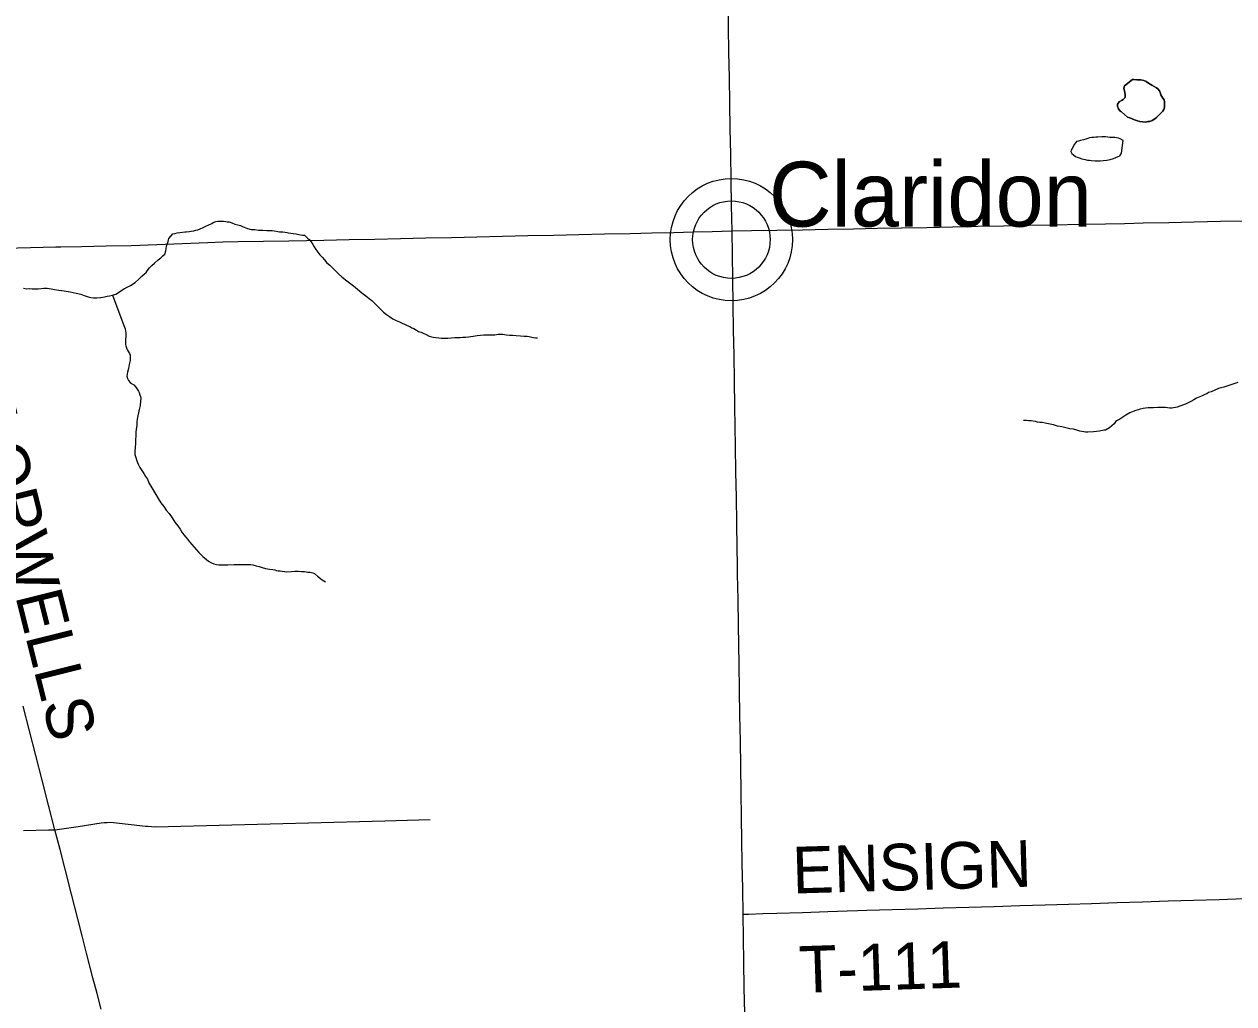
# Model space of a CAD drawing. Extents: x 103424 to 290657, y 38711 to 110967.
# Drawn here: x 214251.405 to 214252.141, y 40212.038 to 40212.634 of the extents above; entities that cross this region are included whole.
import ezdxf

# ---------------------------------------------------------------- set-up
doc = ezdxf.new("R2010")
doc.units = 0
for name, color, linetype in [('GM_X_County_Road', 7, 'Continuous'), ('GM_X_County_Road_Text', 7, 'Continuous'), ('GM_X_Minor_Lake', 7, 'Continuous'), ('GM_X_Minor_River', 7, 'Continuous'), ('GM_X_Township_Road', 7, 'Continuous'), ('GM_X_Township_Road_Text', 7, 'Continuous'), ('GM_X_Unincorporated', 7, 'Continuous'), ('GM_X_Unincorporated_Location', 7, 'Continuous'), ('GM_X_Unincorporated_Text', 7, 'Continuous'), ('GM_X_US_Route', 7, 'Continuous')]:
    doc.layers.add(name, color=color, linetype=linetype)

msp = doc.modelspace()

# ---------------------------------------------------------------- linework, layer by layer
at = {"layer": 'GM_X_County_Road'}
for points in [[(214251.83896, 40212.30526), (214251.8388, 40212.31477), (214251.83855, 40212.33031), (214251.8383, 40212.34584), (214251.83805, 40212.36137), (214251.8378, 40212.3769), (214251.8376, 40212.38904), (214251.8374, 40212.40119), (214251.83715, 40212.41672), (214251.83689, 40212.43225), (214251.83664, 40212.44778), (214251.83639, 40212.46331), (214251.83613, 40212.47884), (214251.8359, 40212.49344), (214251.83566, 40212.50803), (214251.83538, 40212.52356), (214251.83511, 40212.5391), (214251.83484, 40212.55463), (214251.83456, 40212.57016), (214251.83429, 40212.58569), (214251.83402, 40212.60122), (214251.83374, 40212.61675), (214251.83347, 40212.63228), (214251.8332, 40212.64781)], [(214251.84338, 40212.03191), (214251.84313, 40212.04745), (214251.84287, 40212.06298), (214251.84264, 40212.07759), (214251.8424, 40212.09222), (214251.84215, 40212.10775), (214251.8419, 40212.12328), (214251.84168, 40212.13717), (214251.84146, 40212.15106), (214251.84121, 40212.16659), (214251.84096, 40212.18212), (214251.84071, 40212.19765), (214251.84045, 40212.21318), (214251.8402, 40212.22871), (214251.83995, 40212.24424), (214251.83975, 40212.25621), (214251.83956, 40212.26818), (214251.83931, 40212.28371), (214251.83905, 40212.29924), (214251.83896, 40212.30526)], [(214251.45158, 40212.03435), (214251.44911, 40212.04397), (214251.44664, 40212.05358), (214251.44277, 40212.06863), (214251.4401, 40212.07906), (214251.43742, 40212.08949), (214251.43355, 40212.10453), (214251.42968, 40212.11958), (214251.42659, 40212.1316), (214251.42349, 40212.14362), (214251.41963, 40212.15867), (214251.41576, 40212.17372), (214251.41189, 40212.18876), (214251.40802, 40212.20381), (214251.40415, 40212.21885)]]:
    msp.add_lwpolyline(points, dxfattribs=at)
at = {"layer": 'GM_X_Minor_Lake'}
for points in [[(214252.07946, 40212.60016), (214252.08022, 40212.60017), (214252.08212, 40212.60002), (214252.08364, 40212.60005), (214252.08459, 40212.60006), (214252.0863, 40212.59952), (214252.08783, 40212.59898), (214252.08918, 40212.59805), (214252.0911, 40212.59676), (214252.09264, 40212.59583), (214252.09398, 40212.5951), (214252.09494, 40212.59454), (214252.09591, 40212.59323), (214252.09631, 40212.59229), (214252.09671, 40212.59096), (214252.0973, 40212.58983), (214252.09789, 40212.58889), (214252.09867, 40212.58777), (214252.09888, 40212.58663), (214252.0989, 40212.58568), (214252.09891, 40212.58473), (214252.09894, 40212.5834), (214252.09858, 40212.58187), (214252.09784, 40212.58091), (214252.09691, 40212.57994), (214252.09579, 40212.57897), (214252.09504, 40212.57801), (214252.09411, 40212.57704), (214252.09299, 40212.57626), (214252.09149, 40212.57528), (214252.08998, 40212.57468), (214252.08884, 40212.57466), (214252.08752, 40212.57426), (214252.08561, 40212.57441), (214252.0839, 40212.57457), (214252.08237, 40212.57512), (214252.08065, 40212.57566), (214252.07913, 40212.5762), (214252.07778, 40212.57694), (214252.07645, 40212.57729), (214252.07278, 40212.58046), (214252.07182, 40212.58101), (214252.07085, 40212.58233), (214252.07025, 40212.58403), (214252.07023, 40212.58517), (214252.07135, 40212.58652), (214252.07266, 40212.58749), (214252.07379, 40212.58808), (214252.0749, 40212.58924), (214252.07488, 40212.59057), (214252.07466, 40212.59247), (214252.07444, 40212.59399), (214252.07423, 40212.59493), (214252.07459, 40212.59627), (214252.07946, 40212.60016)], [(214252.07946, 40212.60016), (214252.07459, 40212.59627), (214252.07423, 40212.59493), (214252.07444, 40212.59399), (214252.07466, 40212.59247), (214252.07488, 40212.59057), (214252.0749, 40212.58924), (214252.07379, 40212.58808), (214252.07266, 40212.58749), (214252.07135, 40212.58652), (214252.07023, 40212.58517), (214252.07025, 40212.58403), (214252.07085, 40212.58233), (214252.07182, 40212.58101), (214252.07278, 40212.58046), (214252.07645, 40212.57729), (214252.07778, 40212.57694), (214252.07913, 40212.5762), (214252.08065, 40212.57566), (214252.08237, 40212.57512), (214252.0839, 40212.57457), (214252.08561, 40212.57441), (214252.08752, 40212.57426), (214252.08884, 40212.57466), (214252.08998, 40212.57468), (214252.09149, 40212.57528), (214252.09299, 40212.57626), (214252.09411, 40212.57704)], [(214252.09411, 40212.57704), (214252.09504, 40212.57801), (214252.09579, 40212.57897), (214252.09691, 40212.57994), (214252.09784, 40212.58091), (214252.09858, 40212.58187), (214252.09894, 40212.5834), (214252.09891, 40212.58473), (214252.0989, 40212.58568), (214252.09888, 40212.58663), (214252.09867, 40212.58777), (214252.09789, 40212.58889), (214252.0973, 40212.58983), (214252.09671, 40212.59096), (214252.09631, 40212.59229), (214252.09591, 40212.59323), (214252.09494, 40212.59454), (214252.09398, 40212.5951), (214252.09264, 40212.59583), (214252.0911, 40212.59676), (214252.08918, 40212.59805), (214252.08783, 40212.59898), (214252.0863, 40212.59952), (214252.08459, 40212.60006), (214252.08364, 40212.60005), (214252.08212, 40212.60002), (214252.08022, 40212.60017), (214252.07946, 40212.60016)], [(214252.07377, 40212.56306), (214252.07194, 40212.56409), (214252.07098, 40212.56446), (214252.06965, 40212.56462), (214252.06869, 40212.5648), (214252.06717, 40212.56496), (214252.06565, 40212.56493), (214252.06432, 40212.5651), (214252.06299, 40212.56526), (214252.06185, 40212.56524), (214252.06071, 40212.56522), (214252.05824, 40212.56518), (214252.0571, 40212.56516), (214252.05597, 40212.56495), (214252.05464, 40212.56492), (214252.05331, 40212.56471), (214252.05218, 40212.56431), (214252.05105, 40212.56391), (214252.04954, 40212.5635), (214252.04784, 40212.56309), (214252.04651, 40212.56269), (214252.04538, 40212.56248), (214252.04408, 40212.56093), (214252.04261, 40212.55825), (214252.04205, 40212.55728), (214252.04188, 40212.55633), (214252.04247, 40212.5552), (214252.04344, 40212.55427), (214252.04478, 40212.55334), (214252.04574, 40212.55298), (214252.04689, 40212.55243), (214252.04861, 40212.55189), (214252.05051, 40212.55154), (214252.05204, 40212.55119), (214252.05318, 40212.55102), (214252.05451, 40212.55085), (214252.05679, 40212.5507), (214252.05831, 40212.55073), (214252.05983, 40212.55076), (214252.06154, 40212.55098), (214252.06381, 40212.55102), (214252.0659, 40212.55144), (214252.06778, 40212.55204), (214252.06929, 40212.55264), (214252.07061, 40212.55342), (214252.07174, 40212.55382), (214252.07266, 40212.55536), (214252.07377, 40212.56306)], [(214252.07377, 40212.56306), (214252.07194, 40212.56409), (214252.07098, 40212.56446), (214252.06965, 40212.56462), (214252.06869, 40212.5648), (214252.06717, 40212.56496), (214252.06565, 40212.56493), (214252.06432, 40212.5651), (214252.06299, 40212.56526), (214252.06185, 40212.56524), (214252.06071, 40212.56522), (214252.05824, 40212.56518), (214252.0571, 40212.56516), (214252.05597, 40212.56495), (214252.05464, 40212.56492), (214252.05331, 40212.56471), (214252.05218, 40212.56431), (214252.05105, 40212.56391), (214252.04954, 40212.5635), (214252.04784, 40212.56309), (214252.04651, 40212.56269), (214252.04538, 40212.56248), (214252.04408, 40212.56093), (214252.04261, 40212.55825)], [(214252.04261, 40212.55825), (214252.04205, 40212.55728), (214252.04188, 40212.55633), (214252.04247, 40212.5552), (214252.04344, 40212.55427), (214252.04478, 40212.55334), (214252.04574, 40212.55298), (214252.04689, 40212.55243), (214252.04861, 40212.55189), (214252.05051, 40212.55154), (214252.05204, 40212.55119), (214252.05318, 40212.55102), (214252.05451, 40212.55085), (214252.05679, 40212.5507), (214252.05831, 40212.55073), (214252.05983, 40212.55076), (214252.06154, 40212.55098), (214252.06381, 40212.55102), (214252.0659, 40212.55144), (214252.06778, 40212.55204), (214252.06929, 40212.55264), (214252.07061, 40212.55342), (214252.07174, 40212.55382), (214252.07266, 40212.55536), (214252.07377, 40212.56306)]]:
    msp.add_lwpolyline(points, dxfattribs=at)
at = {"layer": 'GM_X_Minor_River'}
for points in [[(214251.49945, 40212.50707), (214251.50116, 40212.50729), (214251.50249, 40212.5075), (214251.50344, 40212.50752), (214251.50533, 40212.50774), (214251.50647, 40212.50795), (214251.50798, 40212.50817), (214251.5093, 40212.50857), (214251.51044, 40212.50878), (214251.51195, 40212.50938), (214251.51364, 40212.51017), (214251.51534, 40212.51096), (214251.51722, 40212.51176), (214251.51892, 40212.51255), (214251.51986, 40212.51314), (214251.52136, 40212.51373), (214251.52269, 40212.51395), (214251.5244, 40212.51398), (214251.52611, 40212.51401), (214251.52744, 40212.51384), (214251.52839, 40212.51367), (214251.52953, 40212.5135), (214251.53125, 40212.51296), (214251.53297, 40212.51223), (214251.53488, 40212.51169), (214251.53641, 40212.51134), (214251.53756, 40212.51079), (214251.53871, 40212.51024), (214251.54062, 40212.50952), (214251.54291, 40212.50899), (214251.54519, 40212.50884), (214251.54747, 40212.5085), (214251.54994, 40212.50854), (214251.55241, 40212.5084), (214251.55564, 40212.50826), (214251.55812, 40212.50793), (214251.56021, 40212.50759), (214251.56212, 40212.50743), (214251.56364, 40212.50727), (214251.56478, 40212.5071), (214251.56573, 40212.50692), (214251.56706, 40212.50676), (214251.56859, 40212.50641), (214251.5703, 40212.50625), (214251.57202, 40212.5059), (214251.57411, 40212.50555), (214251.57545, 40212.50539), (214251.57718, 40212.50371), (214251.57815, 40212.50277), (214251.5795, 40212.50147), (214251.58048, 40212.49977), (214251.58127, 40212.49827), (214251.58225, 40212.49676), (214251.58342, 40212.49507), (214251.58477, 40212.49358), (214251.58613, 40212.49208), (214251.58749, 40212.49039), (214251.58904, 40212.48871), (214251.59077, 40212.48722), (214251.59618, 40212.48199), (214251.59811, 40212.48013), (214251.60043, 40212.47827), (214251.60274, 40212.47641), (214251.60524, 40212.47455), (214251.60775, 40212.47251), (214251.61025, 40212.47046), (214251.61275, 40212.4686), (214251.61468, 40212.46693), (214251.61642, 40212.46563), (214251.61777, 40212.46432), (214251.61874, 40212.4632), (214251.61989, 40212.46227), (214251.62086, 40212.46114), (214251.62222, 40212.45984), (214251.62357, 40212.45853), (214251.6253, 40212.45723), (214251.62722, 40212.45593), (214251.62915, 40212.45464), (214251.63125, 40212.45353), (214251.63317, 40212.45262), (214251.63489, 40212.45189), (214251.63623, 40212.45134), (214251.63796, 40212.45042), (214251.63948, 40212.44988), (214251.64083, 40212.44914), (214251.64198, 40212.44859), (214251.64351, 40212.44767), (214251.64485, 40212.44693), (214251.64638, 40212.44639), (214251.64772, 40212.44584), (214251.64945, 40212.44492), (214251.65136, 40212.44401), (214251.65365, 40212.44348), (214251.65537, 40212.44313), (214251.65708, 40212.44297), (214251.6586, 40212.44281), (214251.6605, 40212.44284), (214251.66259, 40212.44288), (214251.66487, 40212.44292), (214251.66695, 40212.44315), (214251.66866, 40212.44318)], [(214251.40435, 40212.47323), (214251.40626, 40212.47289), (214251.40777, 40212.47291), (214251.40968, 40212.47276), (214251.41138, 40212.47279), (214251.41328, 40212.47282), (214251.41518, 40212.47305), (214251.41669, 40212.47326), (214251.41783, 40212.47328), (214251.41879, 40212.47311), (214251.42126, 40212.47278), (214251.42317, 40212.47243), (214251.42583, 40212.47191), (214251.42907, 40212.47159), (214251.43269, 40212.47089), (214251.43631, 40212.47019), (214251.43917, 40212.46948), (214251.44127, 40212.46876), (214251.44242, 40212.4684), (214251.44376, 40212.46786), (214251.44528, 40212.4675), (214251.44699, 40212.46734), (214251.44908, 40212.46738), (214251.45136, 40212.46761), (214251.45363, 40212.46784), (214251.45533, 40212.46825), (214251.45666, 40212.46847), (214251.45855, 40212.46888), (214251.46063, 40212.46949), (214251.46588, 40212.47301), (214251.46946, 40212.47478), (214251.47227, 40212.47673), (214251.47452, 40212.47867), (214251.47638, 40212.48061), (214251.47806, 40212.48197), (214251.479, 40212.48275), (214251.47955, 40212.48371), (214251.48104, 40212.48563), (214251.48253, 40212.48699), (214251.48403, 40212.48835), (214251.48627, 40212.49048), (214251.48796, 40212.49165), (214251.48926, 40212.49282), (214251.49038, 40212.49398), (214251.49092, 40212.49589), (214251.49128, 40212.49722), (214251.49144, 40212.49875), (214251.49198, 40212.50047), (214251.49234, 40212.50162), (214251.49288, 40212.50334), (214251.49399, 40212.50488), (214251.49529, 40212.50623), (214251.49643, 40212.50644), (214251.49794, 40212.50685), (214251.49945, 40212.50707)], [(214251.45855, 40212.46888), (214251.46533, 40212.45056), (214251.46632, 40212.44849), (214251.46655, 40212.44602), (214251.4666, 40212.44374), (214251.46644, 40212.44203), (214251.46646, 40212.44051), (214251.46649, 40212.43898), (214251.4667, 40212.43804), (214251.4673, 40212.43634), (214251.46769, 40212.43539), (214251.46828, 40212.43445), (214251.46887, 40212.43351), (214251.46927, 40212.43238), (214251.46933, 40212.42915), (214251.46861, 40212.42685), (214251.46827, 40212.42438), (214251.46774, 40212.42209), (214251.46738, 40212.42094), (214251.46722, 40212.41961), (214251.46762, 40212.41828), (214251.46821, 40212.41696), (214251.46918, 40212.41584), (214251.47015, 40212.4151), (214251.47149, 40212.41436), (214251.47265, 40212.41305), (214251.47362, 40212.41174), (214251.4744, 40212.41061), (214251.4748, 40212.40967), (214251.4752, 40212.40834), (214251.4756, 40212.40721), (214251.47581, 40212.40626), (214251.47566, 40212.40436), (214251.47532, 40212.40188), (214251.47479, 40212.3994), (214251.47357, 40212.39348), (214251.47341, 40212.39177), (214251.47326, 40212.38968), (214251.47292, 40212.38739), (214251.47276, 40212.38567), (214251.4728, 40212.38339), (214251.47247, 40212.38092), (214251.47251, 40212.37864), (214251.47236, 40212.37616), (214251.47202, 40212.37406), (214251.47206, 40212.37197), (214251.47266, 40212.37008), (214251.47326, 40212.36819), (214251.47425, 40212.36612), (214251.47524, 40212.36405), (214251.47641, 40212.36235), (214251.47758, 40212.36048), (214251.47856, 40212.35859), (214251.47973, 40212.3569), (214251.48072, 40212.35483), (214251.4819, 40212.35276), (214251.48307, 40212.35069), (214251.48484, 40212.34768), (214251.4864, 40212.34523), (214251.48796, 40212.3426), (214251.48971, 40212.34035), (214251.49127, 40212.3381), (214251.49302, 40212.33604), (214251.49478, 40212.33341), (214251.49653, 40212.33078), (214251.49828, 40212.32853), (214251.49964, 40212.32665), (214251.50082, 40212.32477), (214251.50199, 40212.32308), (214251.50315, 40212.32177), (214251.50412, 40212.32046), (214251.50548, 40212.31877), (214251.50684, 40212.31727), (214251.5082, 40212.31559), (214251.50975, 40212.3139), (214251.5111, 40212.31241), (214251.51246, 40212.31091), (214251.51361, 40212.30998), (214251.51458, 40212.30905), (214251.5169, 40212.307), (214251.51843, 40212.30626), (214251.52015, 40212.30553), (214251.52187, 40212.30499), (214251.5232, 40212.30483), (214251.52586, 40212.30487), (214251.52871, 40212.30493), (214251.5325, 40212.30499), (214251.53478, 40212.30503), (214251.53649, 40212.30507), (214251.53782, 40212.30509), (214251.53934, 40212.30512), (214251.54124, 40212.30515), (214251.54276, 40212.30499), (214251.5439, 40212.30482), (214251.546, 40212.30428), (214251.54772, 40212.30375), (214251.54963, 40212.30321), (214251.55172, 40212.30268)], [(214251.66866, 40212.44318), (214251.67018, 40212.44321), (214251.67169, 40212.44342), (214251.6734, 40212.44345), (214251.6753, 40212.44368), (214251.67814, 40212.44392), (214251.68041, 40212.44434), (214251.6825, 40212.44457), (214251.68458, 40212.44479), (214251.69123, 40212.44491), (214251.69331, 40212.44514), (214251.69502, 40212.44517), (214251.69616, 40212.44519), (214251.69711, 40212.44502), (214251.69806, 40212.44485), (214251.70016, 40212.44469), (214251.70206, 40212.44454), (214251.70434, 40212.44439), (214251.70681, 40212.44424), (214251.70909, 40212.44409), (214251.71099, 40212.44394), (214251.71214, 40212.44377), (214251.71385, 40212.44342), (214251.7148, 40212.44324), (214251.71595, 40212.44307), (214251.71728, 40212.44291)], [(214252.14352, 40212.41575), (214252.13503, 40212.41294), (214252.13314, 40212.41252), (214252.13181, 40212.41212), (214252.12955, 40212.41113), (214252.12729, 40212.41014), (214252.12578, 40212.40973), (214252.12465, 40212.40895), (214252.12352, 40212.40855), (214252.12258, 40212.40815), (214252.12145, 40212.40756), (214252.12032, 40212.40716), (214252.11938, 40212.40676), (214252.11843, 40212.40637), (214252.11675, 40212.4052), (214252.11486, 40212.40421), (214252.11298, 40212.40323), (214252.11166, 40212.40263), (214252.11053, 40212.40223), (214252.10657, 40212.40083), (214252.10335, 40212.4002), (214252.10221, 40212.40018), (214252.09936, 40212.40051), (214252.0948, 40212.40062), (214252.09214, 40212.40038), (214252.09025, 40212.40035), (214252.08892, 40212.40032), (214252.0874, 40212.40011), (214252.08588, 40212.40008), (214252.08418, 40212.39967), (214252.08286, 40212.39926), (214252.08154, 40212.39886), (214252.07984, 40212.39807), (214252.07777, 40212.39727), (214252.07532, 40212.3959), (214252.071, 40212.39316), (214252.0695, 40212.39256), (214252.0682, 40212.39064), (214252.06539, 40212.38831), (214252.06295, 40212.38674), (214252.062, 40212.38672), (214252.05936, 40212.38611), (214252.05575, 40212.38585), (214252.05215, 40212.3856), (214252.05082, 40212.38557), (214252.04987, 40212.38575), (214252.04854, 40212.38591), (214252.04739, 40212.38627), (214252.04548, 40212.38681), (214252.04357, 40212.38735), (214252.04129, 40212.38768), (214252.03881, 40212.38821), (214252.03633, 40212.38874), (214252.03385, 40212.38926), (214252.03137, 40212.38998), (214252.02832, 40212.39068), (214252.02623, 40212.39103), (214252.02451, 40212.39138), (214252.02299, 40212.39154), (214252.02166, 40212.39171), (214252.02032, 40212.39206), (214252.01899, 40212.39223), (214252.01766, 40212.39239), (214252.01613, 40212.39256), (214252.0148, 40212.39272), (214252.01366, 40212.3927), (214252.01309, 40212.39269)], [(214251.55172, 40212.30268), (214251.55401, 40212.30215), (214251.55611, 40212.302), (214251.55744, 40212.30183), (214251.55839, 40212.30146), (214251.55935, 40212.30129), (214251.56068, 40212.30113), (214251.56182, 40212.30096), (214251.56315, 40212.30079), (214251.56468, 40212.30063), (214251.56733, 40212.30087), (214251.56942, 40212.3009), (214251.57151, 40212.30094), (214251.57341, 40212.30078), (214251.5755, 40212.30082), (214251.5774, 40212.30048), (214251.57892, 40212.30031), (214251.58045, 40212.29996), (214251.5814, 40212.2996), (214251.58333, 40212.29792), (214251.58507, 40212.29662), (214251.58622, 40212.29569), (214251.58718, 40212.29514), (214251.58814, 40212.29458)]]:
    msp.add_lwpolyline(points, dxfattribs=at)
at = {"layer": 'GM_X_Township_Road'}
for points in [[(214251.40438, 40212.14312), (214251.41956, 40212.14352), (214251.42349, 40212.14362), (214251.43753, 40212.1457), (214251.45157, 40212.14778), (214251.45344, 40212.14801), (214251.45531, 40212.14814), (214251.45721, 40212.14817), (214251.45908, 40212.1481), (214251.46097, 40212.14793), (214251.46982, 40212.14691), (214251.47867, 40212.14589), (214251.47995, 40212.14576), (214251.48227, 40212.14558), (214251.48461, 40212.14548), (214251.50014, 40212.14588), (214251.51567, 40212.14627), (214251.5312, 40212.14668), (214251.54673, 40212.14707), (214251.56225, 40212.14747), (214251.57778, 40212.14787), (214251.59331, 40212.14827), (214251.60884, 40212.14867), (214251.62437, 40212.14907), (214251.63811, 40212.14942), (214251.65184, 40212.14978)], [(214251.91221, 40212.09444), (214251.91762, 40212.09461), (214251.93314, 40212.09509), (214251.94867, 40212.09557), (214251.9642, 40212.09604), (214251.97973, 40212.09652), (214251.99526, 40212.097), (214252.01078, 40212.09748), (214252.02631, 40212.09795), (214252.04041, 40212.09839), (214252.0545, 40212.09882), (214252.07003, 40212.09931), (214252.08556, 40212.09979), (214252.10109, 40212.10028), (214252.11661, 40212.10077), (214252.13214, 40212.10125), (214252.14767, 40212.10174)], [(214251.8424, 40212.09222), (214251.84567, 40212.09232), (214251.85432, 40212.09259), (214251.86296, 40212.09287), (214251.87849, 40212.09336), (214251.89401, 40212.09386), (214251.90581, 40212.09424), (214251.91221, 40212.09444)]]:
    msp.add_lwpolyline(points, dxfattribs=at)
at = {"layer": 'GM_X_Unincorporated'}
for radius in [0.0372, 0.02358]:
    msp.add_circle((214251.83526, 40212.50273), radius, dxfattribs=at)
at = {"layer": 'GM_X_Unincorporated_Location'}
msp.add_line((214251.83526, 40212.50273), (214251.83526, 40212.50273), dxfattribs=at)
at = {"layer": 'GM_X_US_Route'}
for points in [[(214251.42709, 40212.49836), (214251.43962, 40212.49863), (214251.45476, 40212.49895), (214251.4699, 40212.49927), (214251.48543, 40212.49984), (214251.50095, 40212.50042), (214251.51648, 40212.50099), (214251.52567, 40212.50133), (214251.53486, 40212.50166), (214251.55039, 40212.50188), (214251.56593, 40212.5021), (214251.57654, 40212.50224), (214251.58714, 40212.50239), (214251.60268, 40212.50274), (214251.61821, 40212.50309), (214251.63374, 40212.50343), (214251.64927, 40212.50378), (214251.6648, 40212.50413), (214251.68033, 40212.50448), (214251.69586, 40212.50483), (214251.71139, 40212.50517), (214251.72692, 40212.50552), (214251.74246, 40212.50587), (214251.75799, 40212.50621), (214251.77352, 40212.50656), (214251.78685, 40212.50686), (214251.80018, 40212.50715), (214251.81189, 40212.50741), (214251.82359, 40212.50766), (214251.83566, 40212.50803), (214251.84746, 40212.50822), (214251.86299, 40212.50851), (214251.87852, 40212.50879), (214251.89405, 40212.50908), (214251.90958, 40212.50936), (214251.92417, 40212.50963), (214251.93876, 40212.50989), (214251.95429, 40212.51021), (214251.96982, 40212.51053), (214251.98536, 40212.51084), (214252.00089, 40212.51116), (214252.01642, 40212.51148), (214252.03195, 40212.51179), (214252.04748, 40212.51211), (214252.06301, 40212.51242), (214252.07449, 40212.51266), (214252.08598, 40212.51289), (214252.10151, 40212.51322), (214252.11704, 40212.51356), (214252.12505, 40212.51373), (214252.13305, 40212.51391), (214252.14858, 40212.5142)], [(214251.39302, 40212.49763), (214251.40856, 40212.49796), (214251.42409, 40212.49829), (214251.42709, 40212.49836)]]:
    msp.add_lwpolyline(points, dxfattribs=at)

# ---------------------------------------------------------------- texts
at = {"layer": 'GM_X_County_Road_Text'}
msp.add_text('TAYLORWELLS', height=0.0284091, rotation=284.03796, dxfattribs=at).set_placement((214251.35366, 40212.46828))
at = {"layer": 'GM_X_Township_Road_Text'}
for s, rotation, p in [('ENSIGN', 1.66836, (214251.87271, 40212.10479)), ('T-111', 1.92535, (214251.87681, 40212.04432))]:
    msp.add_text(s, height=0.028409, rotation=rotation, dxfattribs=at).set_placement(p)
at = {"layer": 'GM_X_Unincorporated_Text'}
msp.add_text('Claridon', height=0.039489, rotation=0.00001, dxfattribs=at).set_placement((214251.85811, 40212.51068))

doc.saveas('drawing.dxf')
